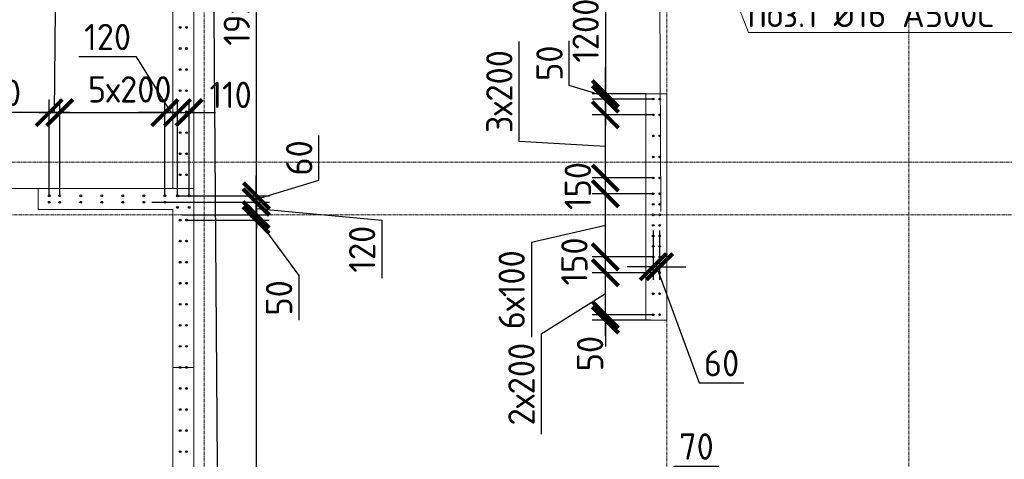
# Model space of a CAD drawing. Header units: millimetres. Extents: x 376598 to 1249954, y -318491 to -22134.
# Tile 419 of 444: x 1221339 to 1230703, y -219410 to -215233. Entities that reach past the tile are written whole.
import ezdxf
from ezdxf import colors
from ezdxf.entities.mleader import LeaderData, LeaderLine
from ezdxf.math import Vec2, Vec3

# ---------------------------------------------------------------- set-up
doc = ezdxf.new("R2010")
doc.units = ezdxf.units.MM
for name, pattern in [('01 Штриховая _4 мм_', [6, 3.5, -2.5]), ('______5', [1100, 800, -100, 100, -100]), ('HIDDEN2', [4.7625, 3.175, -1.5875]), ('осевая', [50.8, 31.75, -6.35, 6.35, -6.35])]:
    doc.linetypes.add(name, pattern=pattern)
for name, color, linetype, lineweight in [('1 Стены', 3, 'Continuous', 30), ('Оси', 40, '______5', 18), ('подоснова', 151, 'Continuous', 5), ('размер', 1, 'Continuous', 25), ('РАЗМЕРЫ', 1, 'Continuous', 9), ('СТЕНЫ', 3, 'Continuous', 30)]:
    doc.layers.add(name, color=color, linetype=linetype, lineweight=lineweight)
doc.styles.add('GOST-2.304_Type-B', font='GOST_Common.ttf')
doc.dimstyles.new('СПДС', dxfattribs={"dimscale": 100, "dimtxt": 2.5, "dimasz": 2.5, "dimexe": 1.25, "dimexo": 0, "dimtad": 1, "dimdec": 0, "dimtxsty": 'GOST-2.304_Type-B', "dimblk": 'ARCHTICK', "dimcen": 2.5, "dimdle": 2, "dimadec": 0, "dimazin": 2, "dimtfac": 0.75, "dimtdec": 0, "dimtmove": 1, "dimatfit": 3, "dimfxl": 1, "dimtolj": 1, "dimarcsym": 1})

# ---------------------------------------------------------------- blocks, each defined once
blk = doc.blocks.new('оси 2.2-2.3')
at = {"layer": 'Оси', "color": 16, "linetype": 'осевая', "lineweight": 0, "transparency": 33554687}
for p, q in [((501554.9, -104267.9), (501554.9, -134893.5)), ((505954.9, -104267.9), (505954.9, -134893.5)), ((508254.9, -104267.9), (508254.9, -134893.5)), ((468076.3, -109995.4), (524372.9, -109995.4)), ((468653.8, -110495.4), (523696.4, -110495.4))]:
    blk.add_line(p, q, dxfattribs=at)
blk = doc.blocks.new('стены тп')
at = {"layer": '1 Стены', "color": 252, "linetype": 'HIDDEN2', "lineweight": 0, "true_color": 0x939598}
for p, q in [((889390.4, -187525.6), (889390.4, -191275.6)), ((889590.4, -196913.8), (889590.4, -187525.6)), ((893890.7, -190375.6), (893890.7, -192525.6)), ((894090.5, -192525.6), (894090.5, -190375.6)), ((888110.6, -191475.6), (888110.6, -191275.6)), ((889390.4, -191275.6), (888110.6, -191275.6)), ((888110.6, -191475.6), (889390.4, -191475.6)), ((889390.4, -191475.6), (889390.4, -197125.6)), ((893890.7, -192525.6), (894090.5, -192525.6))]:
    blk.add_line(p, q, dxfattribs=at)
blk.add_lwpolyline([(894090.5, -190375.6), (893890.7, -190375.6)], dxfattribs=at)
blk = doc.blocks.new('_ArchTick')
at = {"color": 0, "linetype": 'ByBlock', "const_width": 0.15}
blk.add_lwpolyline([(-0.5, -0.5), (0.5, 0.5)], dxfattribs=at)
blk = doc.blocks.new('*D3025')
at = {"layer": 'DEFPOINTS', "color": 0, "lineweight": 0, "transparency": 16777216}
for p in [(1227425.3, -219820), (1227494.8, -219998.9), (1227425.3, -220087.2, -360)]:
    blk.add_point(p, dxfattribs=at)
at = {"layer": 'РАЗМЕРЫ', "color": 0, "lineweight": -2, "transparency": 16777216}
for p, q in [((1227460.1, -219820), (1227563.2, -219476.2)), ((1227563.2, -219476.2), (1227987, -219476.2)), ((1227425.3, -220087.2), (1227425.3, -219695)), ((1227494.8, -219998.9), (1227494.8, -219695)), ((1227425.3, -219820), (1227175.3, -219820)), ((1227494.8, -219820), (1227425.3, -219820)), ((1227494.8, -219820), (1227425.3, -219820)), ((1227494.8, -219820), (1227744.8, -219820))]:
    blk.add_line(p, q, dxfattribs=at)
at = {"layer": 'РАЗМЕРЫ', "color": 0, "lineweight": -2, "transparency": 16777216, "xscale": 250, "yscale": 250, "zscale": 250}
blk.add_blockref('_ArchTick', (1227425.3, -219820), dxfattribs=at)
at = {"layer": 'РАЗМЕРЫ', "color": 0, "lineweight": -2, "transparency": 16777216, "xscale": 250, "yscale": 250, "zscale": 250, "rotation": 180}
blk.add_blockref('_ArchTick', (1227494.8, -219820), dxfattribs=at)
at = {"layer": 'РАЗМЕРЫ', "color": 0, "lineweight": 0, "transparency": 16777216, "insert": (1227775.1, -219288.7), "char_height": 250, "attachment_point": 5, "style": 'GOST-2.304_Type-B'}
blk.add_mtext('\\A1;70', dxfattribs=at)
blk = doc.blocks.new('*D3016')
at = {"layer": 'DEFPOINTS', "color": 0, "lineweight": 0, "transparency": 16777216}
for p in [(1227364.8, -217237.2), (1227425.1, -217237.2), (1227364.8, -217579.8)]:
    blk.add_point(p, dxfattribs=at)
at = {"layer": 'РАЗМЕРЫ', "color": 0, "lineweight": -2, "transparency": 16777216}
for p, q in [((1227364.8, -217237.2), (1227364.8, -217704.8)), ((1227425.1, -217237.2), (1227425.1, -217704.8)), ((1227364.8, -217579.8), (1227114.8, -217579.8)), ((1227425.1, -217579.8), (1227364.8, -217579.8)), ((1227425.1, -217579.8), (1227364.8, -217579.8)), ((1227395, -217579.8), (1227801.9, -218684.2)), ((1227425.1, -217579.8), (1227675.1, -217579.8)), ((1227801.9, -218684.2), (1228226.9, -218684.2))]:
    blk.add_line(p, q, dxfattribs=at)
at = {"layer": 'РАЗМЕРЫ', "color": 0, "lineweight": -2, "transparency": 16777216, "xscale": 250, "yscale": 250, "zscale": 250}
blk.add_blockref('_ArchTick', (1227364.8, -217579.8), dxfattribs=at)
at = {"layer": 'РАЗМЕРЫ', "color": 0, "lineweight": -2, "transparency": 16777216, "xscale": 250, "yscale": 250, "zscale": 250, "rotation": 180}
blk.add_blockref('_ArchTick', (1227425.1, -217579.8), dxfattribs=at)
at = {"layer": 'РАЗМЕРЫ', "color": 0, "lineweight": 0, "transparency": 16777216, "insert": (1228014.4, -218496.7), "char_height": 250, "attachment_point": 5, "style": 'GOST-2.304_Type-B'}
blk.add_mtext('\\A1;60', dxfattribs=at)
blk = doc.blocks.new('*D3298')
at = {"layer": 'DEFPOINTS', "color": 0, "lineweight": 0, "transparency": 16777216}
for p in [(1222720, -216116.3), (1221720, -216906.8, -360), (1222720, -216906.8, -360)]:
    blk.add_point(p, dxfattribs=at)
at = {"layer": 'РАЗМЕРЫ', "color": 0, "lineweight": -2, "transparency": 16777216}
for p, q in [((1221720, -216906.8), (1221720, -215991.3)), ((1222720, -216906.8), (1222720, -215991.3)), ((1221520, -216116.3), (1222920, -216116.3))]:
    blk.add_line(p, q, dxfattribs=at)
at = {"layer": 'РАЗМЕРЫ', "color": 0, "lineweight": -2, "transparency": 16777216, "xscale": 250, "yscale": 250, "zscale": 250, "rotation": 180}
blk.add_blockref('_ArchTick', (1221720, -216116.3), dxfattribs=at)
at = {"layer": 'РАЗМЕРЫ', "color": 0, "lineweight": -2, "transparency": 16777216, "xscale": 250, "yscale": 250, "zscale": 250}
blk.add_blockref('_ArchTick', (1222720, -216116.3), dxfattribs=at)
at = {"layer": 'РАЗМЕРЫ', "color": 0, "lineweight": 0, "transparency": 16777216, "insert": (1222385.6, -215895.3), "char_height": 250, "attachment_point": 5, "style": 'GOST-2.304_Type-B'}
blk.add_mtext('\\A1;5х200', dxfattribs=at)
blk = doc.blocks.new('*D3299')
at = {"layer": 'DEFPOINTS', "color": 0, "lineweight": 0, "transparency": 16777216}
for p in [(1222840, -216116.3), (1222720, -216906.8, -360), (1222840, -216906.8, -360)]:
    blk.add_point(p, dxfattribs=at)
at = {"layer": 'РАЗМЕРЫ', "color": 0, "lineweight": -2, "transparency": 16777216}
for p, q in [((1222450.3, -215585), (1221900.3, -215585)), ((1222780, -216116.3), (1222450.3, -215585)), ((1222720, -216906.8), (1222720, -215991.3)), ((1222840, -216906.8), (1222840, -215991.3)), ((1222720, -216116.3), (1222470, -216116.3)), ((1222720, -216116.3), (1222840, -216116.3)), ((1222720, -216116.3), (1222840, -216116.3)), ((1222840, -216116.3), (1223090, -216116.3))]:
    blk.add_line(p, q, dxfattribs=at)
at = {"layer": 'РАЗМЕРЫ', "color": 0, "lineweight": -2, "transparency": 16777216, "xscale": 250, "yscale": 250, "zscale": 250}
blk.add_blockref('_ArchTick', (1222720, -216116.3), dxfattribs=at)
at = {"layer": 'РАЗМЕРЫ', "color": 0, "lineweight": -2, "transparency": 16777216, "xscale": 250, "yscale": 250, "zscale": 250, "rotation": 180}
blk.add_blockref('_ArchTick', (1222840, -216116.3), dxfattribs=at)
at = {"layer": 'РАЗМЕРЫ', "color": 0, "lineweight": 0, "transparency": 16777216, "insert": (1222175.3, -215397.5), "char_height": 250, "attachment_point": 5, "style": 'GOST-2.304_Type-B'}
blk.add_mtext('\\A1;120', dxfattribs=at)
blk = doc.blocks.new('*D3300')
at = {"layer": 'DEFPOINTS', "color": 0, "lineweight": 0, "transparency": 16777216}
for p in [(1222950.3, -216116.3), (1222840, -216906.8, -360), (1222950.3, -216906.8, -360)]:
    blk.add_point(p, dxfattribs=at)
at = {"layer": 'РАЗМЕРЫ', "color": 0, "lineweight": -2, "transparency": 16777216}
for p, q in [((1222840, -216906.8), (1222840, -215991.3)), ((1222950.3, -216906.8), (1222950.3, -215991.3)), ((1222840, -216116.3), (1222590, -216116.3)), ((1222840, -216116.3), (1222950.3, -216116.3)), ((1222950.3, -216116.3), (1223200.3, -216116.3))]:
    blk.add_line(p, q, dxfattribs=at)
at = {"layer": 'РАЗМЕРЫ', "color": 0, "lineweight": -2, "transparency": 16777216, "xscale": 250, "yscale": 250, "zscale": 250}
blk.add_blockref('_ArchTick', (1222840, -216116.3), dxfattribs=at)
at = {"layer": 'РАЗМЕРЫ', "color": 0, "lineweight": -2, "transparency": 16777216, "xscale": 250, "yscale": 250, "zscale": 250, "rotation": 180}
blk.add_blockref('_ArchTick', (1222950.3, -216116.3), dxfattribs=at)
at = {"layer": 'РАЗМЕРЫ', "color": 0, "lineweight": 0, "transparency": 16777216, "insert": (1223345.8, -215947.2), "char_height": 250, "attachment_point": 5, "style": 'GOST-2.304_Type-B'}
blk.add_mtext('\\A1;110', dxfattribs=at)
blk = doc.blocks.new('*D3050')
at = {"layer": 'DEFPOINTS', "color": 0, "lineweight": 0, "transparency": 16777216}
for p in [(1222925.3, -217137.2), (1222995, -217087.2), (1223587.4, -217137.2)]:
    blk.add_point(p, dxfattribs=at)
at = {"layer": 'РАЗМЕРЫ', "color": 0, "lineweight": -2, "transparency": 16777216}
for p, q in [((1223587.4, -217087.2), (1223587.4, -216837.2)), ((1222925.3, -217137.2), (1223712.4, -217137.2)), ((1222995, -217087.2), (1223712.4, -217087.2)), ((1223587.4, -217087.2), (1223587.4, -217137.2)), ((1223587.4, -217087.2), (1223587.4, -217137.2)), ((1223587.4, -217112.2), (1223993.6, -217663.9)), ((1223587.4, -217137.2), (1223587.4, -217387.2)), ((1223993.6, -217663.9), (1223993.6, -218088.9))]:
    blk.add_line(p, q, dxfattribs=at)
at = {"layer": 'РАЗМЕРЫ', "color": 0, "lineweight": -2, "transparency": 16777216, "xscale": 250, "yscale": 250, "zscale": 250}
for p, rotation in [((1223587.4, -217087.2), 270), ((1223587.4, -217137.2), 90)]:
    blk.add_blockref('_ArchTick', p, dxfattribs=dict(at, rotation=rotation))
at = {"layer": 'РАЗМЕРЫ', "color": 0, "lineweight": 0, "transparency": 16777216, "insert": (1223806.1, -217876.4), "char_height": 250, "attachment_point": 5, "rotation": 90, "style": 'GOST-2.304_Type-B'}
blk.add_mtext('\\A1;50', dxfattribs=at)
blk = doc.blocks.new('*D3051')
at = {"layer": 'DEFPOINTS', "color": 0, "lineweight": 0, "transparency": 16777216}
for p in [(1222975.1, -217137.2), (1222925.3, -223937.2, -360), (1223587.4, -223937.2)]:
    blk.add_point(p, dxfattribs=at)
at = {"layer": 'РАЗМЕРЫ', "color": 0, "lineweight": -2, "transparency": 16777216}
for p, q in [((1223587.4, -216937.2), (1223587.4, -224137.2)), ((1222975.1, -217137.2), (1223712.4, -217137.2)), ((1222925.3, -223937.2), (1223712.4, -223937.2))]:
    blk.add_line(p, q, dxfattribs=at)
at = {"layer": 'РАЗМЕРЫ', "color": 0, "lineweight": -2, "transparency": 16777216, "xscale": 250, "yscale": 250, "zscale": 250}
for p, rotation in [((1223587.4, -217137.2), 90), ((1223587.4, -223937.2), 270)]:
    blk.add_blockref('_ArchTick', p, dxfattribs=dict(at, rotation=rotation))
at = {"layer": 'РАЗМЕРЫ', "color": 0, "lineweight": 0, "transparency": 16777216, "insert": (1223399.9, -220537.2), "char_height": 250, "attachment_point": 5, "rotation": 90, "style": 'GOST-2.304_Type-B'}
blk.add_mtext('\\A1;34х200', dxfattribs=at)
blk = doc.blocks.new('_None')
blk = doc.blocks.new('*D3336')
at = {"layer": 'DEFPOINTS', "color": 0, "lineweight": 0, "transparency": 16777216}
for p in [(1221620, -216116.3), (1221620, -216906.8, -200), (1221720, -216906.8, -200)]:
    blk.add_point(p, dxfattribs=at)
at = {"layer": 'РАЗМЕРЫ', "color": 0, "lineweight": -2, "transparency": 16777216}
for p, q in [((1221670, -216116.3), (1221680.8, -215134.6)), ((1221680.8, -215134.6), (1222230.8, -215134.6)), ((1221620, -216906.8), (1221620, -215991.3)), ((1221720, -216906.8), (1221720, -215991.3)), ((1221620, -216116.3), (1221370, -216116.3)), ((1221720, -216116.3), (1221620, -216116.3)), ((1221720, -216116.3), (1221620, -216116.3)), ((1221720, -216116.3), (1221970, -216116.3))]:
    blk.add_line(p, q, dxfattribs=at)
at = {"layer": 'РАЗМЕРЫ', "color": 0, "lineweight": -2, "transparency": 16777216, "xscale": 250, "yscale": 250, "zscale": 250}
blk.add_blockref('_ArchTick', (1221620, -216116.3), dxfattribs=at)
at = {"layer": 'РАЗМЕРЫ', "color": 0, "lineweight": -2, "transparency": 16777216, "xscale": 250, "yscale": 250, "zscale": 250, "rotation": 180}
blk.add_blockref('_ArchTick', (1221720, -216116.3), dxfattribs=at)
at = {"layer": 'РАЗМЕРЫ', "color": 0, "lineweight": 0, "transparency": 16777216, "insert": (1221955.8, -214947.1), "char_height": 250, "attachment_point": 5, "style": 'GOST-2.304_Type-B'}
blk.add_mtext('\\A1;100', dxfattribs=at)
blk = doc.blocks.new('*D3337')
at = {"layer": 'DEFPOINTS', "color": 0, "lineweight": 0, "transparency": 16777216}
for p in [(1220520, -216116.3), (1220520, -216906.8, -200), (1221620, -216906.8, -200)]:
    blk.add_point(p, dxfattribs=at)
at = {"layer": 'РАЗМЕРЫ', "color": 0, "lineweight": -2, "transparency": 16777216}
for p, q in [((1220520, -216906.8), (1220520, -215991.3)), ((1221620, -216906.8), (1221620, -215991.3)), ((1221820, -216116.3), (1220320, -216116.3))]:
    blk.add_line(p, q, dxfattribs=at)
at = {"layer": 'РАЗМЕРЫ', "color": 0, "lineweight": -2, "transparency": 16777216, "xscale": 250, "yscale": 250, "zscale": 250, "rotation": 180}
blk.add_blockref('_ArchTick', (1220520, -216116.3), dxfattribs=at)
at = {"layer": 'РАЗМЕРЫ', "color": 0, "lineweight": -2, "transparency": 16777216, "xscale": 250, "yscale": 250, "zscale": 250}
blk.add_blockref('_ArchTick', (1221620, -216116.3), dxfattribs=at)
at = {"layer": 'РАЗМЕРЫ', "color": 0, "lineweight": 0, "transparency": 16777216, "insert": (1221070, -215928.8), "char_height": 250, "attachment_point": 5, "style": 'GOST-2.304_Type-B'}
blk.add_mtext('\\A1;1100', dxfattribs=at)
blk = doc.blocks.new('*D3128')
at = {"layer": 'DEFPOINTS', "color": 0, "lineweight": 0, "transparency": 16777216}
for p in [(1222594.4, -216967.2, -360), (1223587.4, -216967.2), (1222884.5, -217087.2)]:
    blk.add_point(p, dxfattribs=at)
at = {"layer": 'РАЗМЕРЫ', "color": 0, "lineweight": -2, "transparency": 16777216}
for p, q in [((1223587.4, -216967.2), (1223587.4, -216717.2)), ((1222594.4, -216967.2), (1223712.4, -216967.2)), ((1223587.4, -217087.2), (1223587.4, -216967.2)), ((1223587.4, -217087.2), (1223587.4, -216967.2)), ((1223587.4, -217027.2), (1224783.4, -217138.9)), ((1222884.5, -217087.2), (1223712.4, -217087.2)), ((1223587.4, -217087.2), (1223587.4, -217337.2)), ((1224783.4, -217138.9), (1224783.4, -217688.9))]:
    blk.add_line(p, q, dxfattribs=at)
at = {"layer": 'РАЗМЕРЫ', "color": 0, "lineweight": -2, "transparency": 16777216, "xscale": 250, "yscale": 250, "zscale": 250}
for p, rotation in [((1223587.4, -216967.2), 270), ((1223587.4, -217087.2), 90)]:
    blk.add_blockref('_ArchTick', p, dxfattribs=dict(at, rotation=rotation))
at = {"layer": 'РАЗМЕРЫ', "color": 0, "lineweight": 0, "transparency": 16777216, "insert": (1224595.9, -217413.9), "char_height": 250, "attachment_point": 5, "rotation": 90, "style": 'GOST-2.304_Type-B'}
blk.add_mtext('\\A1;120', dxfattribs=at)
blk = doc.blocks.new('*D3129')
at = {"layer": 'DEFPOINTS', "color": 0, "lineweight": 0, "transparency": 16777216}
for p in [(1222850.5, -216906.8, -360), (1223591.1, -216906.8), (1222850.5, -216967.2, -360)]:
    blk.add_point(p, dxfattribs=at)
at = {"layer": 'РАЗМЕРЫ', "color": 0, "lineweight": -2, "transparency": 16777216}
for p, q in [((1224184.9, -216758.9), (1224184.9, -216333.9)), ((1223591.1, -216906.8), (1223591.1, -216656.8)), ((1223591.1, -216937), (1224184.9, -216758.9)), ((1222850.5, -216906.8), (1223716.1, -216906.8)), ((1223591.1, -216967.2), (1223591.1, -216906.8)), ((1223591.1, -216967.2), (1223591.1, -216906.8)), ((1222850.5, -216967.2), (1223716.1, -216967.2)), ((1223591.1, -216967.2), (1223591.1, -217217.2))]:
    blk.add_line(p, q, dxfattribs=at)
at = {"layer": 'РАЗМЕРЫ', "color": 0, "lineweight": -2, "transparency": 16777216, "xscale": 250, "yscale": 250, "zscale": 250}
for p, rotation in [((1223591.1, -216906.8), 270), ((1223591.1, -216967.2), 90)]:
    blk.add_blockref('_ArchTick', p, dxfattribs=dict(at, rotation=rotation))
at = {"layer": 'РАЗМЕРЫ', "color": 0, "lineweight": 0, "transparency": 16777216, "insert": (1223997.4, -216546.4), "char_height": 250, "attachment_point": 5, "rotation": 90, "style": 'GOST-2.304_Type-B'}
blk.add_mtext('\\A1;60', dxfattribs=at)
blk = doc.blocks.new('*D3130')
at = {"layer": 'DEFPOINTS', "color": 0, "lineweight": 0, "transparency": 16777216}
for p in [(1223270.6, -213106.8, 160), (1223591.1, -213106.8), (1222850.5, -216906.8, -200)]:
    blk.add_point(p, dxfattribs=at)
at = {"layer": 'РАЗМЕРЫ', "color": 0, "lineweight": -2, "transparency": 16777216}
for p, q in [((1223591.1, -217106.8), (1223591.1, -212906.8)), ((1223270.6, -213106.8), (1223716.1, -213106.8)), ((1222850.5, -216906.8), (1223716.1, -216906.8))]:
    blk.add_line(p, q, dxfattribs=at)
at = {"layer": 'РАЗМЕРЫ', "color": 0, "lineweight": -2, "transparency": 16777216, "xscale": 250, "yscale": 250, "zscale": 250}
for p, rotation in [((1223591.1, -213106.8), 90), ((1223591.1, -216906.8), 270)]:
    blk.add_blockref('_ArchTick', p, dxfattribs=dict(at, rotation=rotation))
at = {"layer": 'РАЗМЕРЫ', "color": 0, "lineweight": 0, "transparency": 16777216, "insert": (1223403.6, -215006.8), "char_height": 250, "attachment_point": 5, "rotation": 90, "style": 'GOST-2.304_Type-B'}
blk.add_mtext('\\A1;19x200', dxfattribs=at)
blk = doc.blocks.new('*D3139')
at = {"layer": 'DEFPOINTS', "color": 0, "lineweight": 0, "transparency": 16777216}
for p in [(1227346.1, -214737.2), (1226909, -215937.2), (1227295.1, -215937.2)]:
    blk.add_point(p, dxfattribs=at)
at = {"layer": 'РАЗМЕРЫ', "color": 0, "lineweight": -2, "transparency": 16777216}
for p, q in [((1226909, -214537.2), (1226909, -216137.2)), ((1227346.1, -214737.2), (1226784, -214737.2)), ((1227295.1, -215937.2), (1226784, -215937.2))]:
    blk.add_line(p, q, dxfattribs=at)
at = {"layer": 'РАЗМЕРЫ', "color": 0, "lineweight": -2, "transparency": 16777216, "xscale": 250, "yscale": 250, "zscale": 250}
for p, rotation in [((1226909, -214737.2), 90), ((1226909, -215937.2), 270)]:
    blk.add_blockref('_ArchTick', p, dxfattribs=dict(at, rotation=rotation))
at = {"layer": 'РАЗМЕРЫ', "color": 0, "lineweight": 0, "transparency": 16777216, "insert": (1226721.5, -215337.2), "char_height": 250, "attachment_point": 5, "rotation": 90, "style": 'GOST-2.304_Type-B'}
blk.add_mtext('\\A1;1200', dxfattribs=at)
blk = doc.blocks.new('*D3140')
at = {"layer": 'DEFPOINTS', "color": 0, "lineweight": 0, "transparency": 16777216}
for p in [(1226909, -215987.2), (1227295.1, -215937.2), (1227364.8, -215987.2, -360)]:
    blk.add_point(p, dxfattribs=at)
at = {"layer": 'РАЗМЕРЫ', "color": 0, "lineweight": -2, "transparency": 16777216}
for p, q in [((1226565.2, -215859), (1226565.2, -215434)), ((1226909, -215937.2), (1226909, -215687.2)), ((1226909, -215962.2), (1226565.2, -215859)), ((1227295.1, -215937.2), (1226784, -215937.2)), ((1227364.8, -215987.2), (1226784, -215987.2)), ((1226909, -215937.2), (1226909, -215987.2)), ((1226909, -215937.2), (1226909, -215987.2)), ((1226909, -215987.2), (1226909, -216237.2))]:
    blk.add_line(p, q, dxfattribs=at)
at = {"layer": 'РАЗМЕРЫ', "color": 0, "lineweight": -2, "transparency": 16777216, "xscale": 250, "yscale": 250, "zscale": 250}
for p, rotation in [((1226909, -215937.2), 270), ((1226909, -215987.2), 90)]:
    blk.add_blockref('_ArchTick', p, dxfattribs=dict(at, rotation=rotation))
at = {"layer": 'РАЗМЕРЫ', "color": 0, "lineweight": 0, "transparency": 16777216, "insert": (1226377.7, -215646.5), "char_height": 250, "attachment_point": 5, "rotation": 90, "style": 'GOST-2.304_Type-B'}
blk.add_mtext('\\A1;50', dxfattribs=at)
blk = doc.blocks.new('*D3141')
at = {"layer": 'DEFPOINTS', "color": 0, "lineweight": 0, "transparency": 16777216}
for p in [(1227357, -218037.4, -360), (1226909, -218087.2), (1227338.8, -218087.2)]:
    blk.add_point(p, dxfattribs=at)
at = {"layer": 'РАЗМЕРЫ', "color": 0, "lineweight": -2, "transparency": 16777216}
for p, q in [((1226909, -218037.4), (1226909, -217787.4)), ((1227357, -218037.4), (1226784, -218037.4)), ((1226909, -218037.4), (1226909, -218087.2)), ((1227338.8, -218087.2), (1226784, -218087.2)), ((1226909, -218087.2), (1226909, -218337.2))]:
    blk.add_line(p, q, dxfattribs=at)
at = {"layer": 'РАЗМЕРЫ', "color": 0, "lineweight": -2, "transparency": 16777216, "xscale": 250, "yscale": 250, "zscale": 250}
for p, rotation in [((1226909, -218037.4), 270), ((1226909, -218087.2), 90)]:
    blk.add_blockref('_ArchTick', p, dxfattribs=dict(at, rotation=rotation))
at = {"layer": 'РАЗМЕРЫ', "color": 0, "lineweight": 0, "transparency": 16777216, "insert": (1226763.6, -218405.7), "char_height": 250, "attachment_point": 5, "rotation": 90, "style": 'GOST-2.304_Type-B'}
blk.add_mtext('\\A1;50', dxfattribs=at)
blk = doc.blocks.new('*D3520')
at = {"layer": 'DEFPOINTS', "color": 0, "lineweight": 0, "transparency": 16777216}
for p in [(1226909, -217637.2), (1227364.5, -217637.2, -360), (1227357, -218037.4, -360)]:
    blk.add_point(p, dxfattribs=at)
at = {"layer": 'РАЗМЕРЫ', "color": 0, "lineweight": -2, "transparency": 16777216}
for p, q in [((1226909, -218237.4), (1226909, -217437.2)), ((1227364.5, -217637.2), (1226784, -217637.2)), ((1226909, -217837.3), (1226298.8, -218221.2)), ((1227357, -218037.4), (1226784, -218037.4)), ((1226298.8, -218221.2), (1226298.8, -219171.2))]:
    blk.add_line(p, q, dxfattribs=at)
at = {"layer": 'РАЗМЕРЫ', "color": 0, "lineweight": -2, "transparency": 16777216, "xscale": 250, "yscale": 250, "zscale": 250}
for p, rotation in [((1226909, -217637.2), 90), ((1226909, -218037.4), 270)]:
    blk.add_blockref('_ArchTick', p, dxfattribs=dict(at, rotation=rotation))
at = {"layer": 'РАЗМЕРЫ', "color": 0, "lineweight": 0, "transparency": 16777216, "insert": (1226111.3, -218696.2), "char_height": 250, "attachment_point": 5, "rotation": 90, "style": 'GOST-2.304_Type-B'}
blk.add_mtext('\\A1;2х200', dxfattribs=at)
blk = doc.blocks.new('*D3521')
at = {"layer": 'DEFPOINTS', "color": 0, "lineweight": 0, "transparency": 16777216}
for p in [(1226909, -217487.2), (1227364.5, -217487.2, -360), (1227364.5, -217637.2, -360)]:
    blk.add_point(p, dxfattribs=at)
at = {"layer": 'РАЗМЕРЫ', "color": 0, "lineweight": -2, "transparency": 16777216}
for p, q in [((1226909, -217837.2), (1226909, -217287.2)), ((1227364.5, -217487.2), (1226784, -217487.2)), ((1227364.5, -217637.2), (1226784, -217637.2))]:
    blk.add_line(p, q, dxfattribs=at)
at = {"layer": 'РАЗМЕРЫ', "color": 0, "lineweight": -2, "transparency": 16777216, "xscale": 250, "yscale": 250, "zscale": 250}
for p, rotation in [((1226909, -217487.2), 90), ((1226909, -217637.2), 270)]:
    blk.add_blockref('_ArchTick', p, dxfattribs=dict(at, rotation=rotation))
at = {"layer": 'РАЗМЕРЫ', "color": 0, "lineweight": 0, "transparency": 16777216, "insert": (1226614.3, -217530), "char_height": 250, "attachment_point": 5, "rotation": 90, "style": 'GOST-2.304_Type-B'}
blk.add_mtext('\\A1;150', dxfattribs=at)
blk = doc.blocks.new('*D3522')
at = {"layer": 'DEFPOINTS', "color": 0, "lineweight": 0, "transparency": 16777216}
for p in [(1226909, -216887.2), (1227364.5, -216887.2, -360), (1227364.5, -217487.2, -360)]:
    blk.add_point(p, dxfattribs=at)
at = {"layer": 'РАЗМЕРЫ', "color": 0, "lineweight": -2, "transparency": 16777216}
for p, q in [((1226909, -217687.2), (1226909, -216687.2)), ((1227364.5, -216887.2), (1226784, -216887.2)), ((1226909, -217187.2), (1226205.4, -217349.2)), ((1226205.4, -217349.2), (1226205.4, -218249.2)), ((1227364.5, -217487.2), (1226784, -217487.2))]:
    blk.add_line(p, q, dxfattribs=at)
at = {"layer": 'РАЗМЕРЫ', "color": 0, "lineweight": -2, "transparency": 16777216, "xscale": 250, "yscale": 250, "zscale": 250}
for p, rotation in [((1226909, -216887.2), 90), ((1226909, -217487.2), 270)]:
    blk.add_blockref('_ArchTick', p, dxfattribs=dict(at, rotation=rotation))
at = {"layer": 'РАЗМЕРЫ', "color": 0, "lineweight": 0, "transparency": 16777216, "insert": (1226017.9, -217799.2), "char_height": 250, "attachment_point": 5, "rotation": 90, "style": 'GOST-2.304_Type-B'}
blk.add_mtext('\\A1;6х100', dxfattribs=at)
blk = doc.blocks.new('*D3523')
at = {"layer": 'DEFPOINTS', "color": 0, "lineweight": 0, "transparency": 16777216}
for p in [(1226909, -216737.2), (1227364.8, -216737.2, -360), (1227364.5, -216887.2, -360)]:
    blk.add_point(p, dxfattribs=at)
at = {"layer": 'РАЗМЕРЫ', "color": 0, "lineweight": -2, "transparency": 16777216}
for p, q in [((1226909, -217087.2), (1226909, -216537.2)), ((1227364.8, -216737.2), (1226784, -216737.2)), ((1227364.5, -216887.2), (1226784, -216887.2))]:
    blk.add_line(p, q, dxfattribs=at)
at = {"layer": 'РАЗМЕРЫ', "color": 0, "lineweight": -2, "transparency": 16777216, "xscale": 250, "yscale": 250, "zscale": 250}
for p, rotation in [((1226909, -216737.2), 90), ((1226909, -216887.2), 270)]:
    blk.add_blockref('_ArchTick', p, dxfattribs=dict(at, rotation=rotation))
at = {"layer": 'РАЗМЕРЫ', "color": 0, "lineweight": 0, "transparency": 16777216, "insert": (1226647.2, -216812.9), "char_height": 250, "attachment_point": 5, "rotation": 90, "style": 'GOST-2.304_Type-B'}
blk.add_mtext('\\A1;150', dxfattribs=at)
blk = doc.blocks.new('*D3524')
at = {"layer": 'DEFPOINTS', "color": 0, "lineweight": 0, "transparency": 16777216}
for p in [(1226909, -216137.2), (1227364.8, -216137.2, -360), (1227364.8, -216737.2, -360)]:
    blk.add_point(p, dxfattribs=at)
at = {"layer": 'РАЗМЕРЫ', "color": 0, "lineweight": -2, "transparency": 16777216}
for p, q in [((1226088.3, -216391.8), (1226088.3, -215441.8)), ((1226909, -216937.2), (1226909, -215937.2)), ((1227364.8, -216137.2), (1226784, -216137.2)), ((1226909, -216437.2), (1226088.3, -216391.8)), ((1227364.8, -216737.2), (1226784, -216737.2))]:
    blk.add_line(p, q, dxfattribs=at)
at = {"layer": 'РАЗМЕРЫ', "color": 0, "lineweight": -2, "transparency": 16777216, "xscale": 250, "yscale": 250, "zscale": 250}
for p, rotation in [((1226909, -216137.2), 90), ((1226909, -216737.2), 270)]:
    blk.add_blockref('_ArchTick', p, dxfattribs=dict(at, rotation=rotation))
at = {"layer": 'РАЗМЕРЫ', "color": 0, "lineweight": 0, "transparency": 16777216, "insert": (1225900.8, -215916.8), "char_height": 250, "attachment_point": 5, "rotation": 90, "style": 'GOST-2.304_Type-B'}
blk.add_mtext('\\A1;3х200', dxfattribs=at)
blk = doc.blocks.new('стены  тп')
at = {"layer": 'СТЕНЫ', "color": 251, "linetype": '01 Штриховая _4 мм_', "lineweight": 0, "true_color": 0x636466}
for p, q in [((569512.1, -316625.7, 3100), (569512.1, -320375.7, 3100)), ((569712.1, -326013.9, 3100), (569712.1, -316625.7, 3100)), ((574012.4, -319475.7, 3100), (574012.4, -321625.7, 3100)), ((574212.3, -321625.7, 3100), (574212.3, -319475.7, 3100)), ((568232.3, -320575.7, 3100), (568232.3, -320375.7, 3100)), ((569512.1, -320375.7, 3100), (568232.3, -320375.7, 3100)), ((568232.3, -320575.7, 3100), (569512.1, -320575.7, 3100)), ((569512.1, -320575.7, 3100), (569512.1, -326225.7, 3100)), ((574012.4, -321625.7, 3100), (574212.3, -321625.7, 3100))]:
    blk.add_line(p, q, dxfattribs=at)
at = {"layer": 'СТЕНЫ', "color": 251, "linetype": '01 Штриховая _4 мм_', "lineweight": 0, "true_color": 0x636466, "transparency": 33554687}
for p, q in [((574012.3, -320375.7, 3100), (574012.3, -321625.7, 3100)), ((574212.3, -321625.7, 3100), (574212.3, -320375.7, 3100)), ((574012.3, -321625.7, 3100), (574212.3, -321625.7, 3100))]:
    blk.add_line(p, q, dxfattribs=at)
at = {"layer": 'СТЕНЫ', "color": 251, "linetype": '01 Штриховая _4 мм_', "lineweight": 0, "true_color": 0x636466, "elevation": 3100}
blk.add_lwpolyline([(574212.3, -319475.7), (574012.4, -319475.7)], dxfattribs=at)

msp = doc.modelspace()

# ---------------------------------------------------------------- linework, layer by layer
at = {"layer": '1 Стены', "color": 252, "lineweight": 0, "true_color": 0x939598}
for p, q in [((1215645, -216837.2, -200), (1222995, -216837.2, -200)), ((1222995, -216837.2, -200), (1222995, -224487.2, -200))]:
    msp.add_line(p, q, dxfattribs=at)
at = {"layer": 'размер', "lineweight": 30}
msp.add_lwpolyline([(1215941.4, -211168.3), (1222668.5, -211168.3, -0.264007), (1223160.6, -211775.8), (1223246, -223302.8, -0.414214), (1222746, -223802.8), (1216019, -223802.8, -0.414214), (1215519, -223302.8), (1215519, -211424.1, -0.178364)], format="xyb", close=True, dxfattribs=at)
at = {"layer": 'РАЗМЕРЫ', "color": 4, "lineweight": 0, "elevation": 160}
msp.add_lwpolyline([(1222994.8, -219887.2), (1222794.8, -219887.2), (1222794.8, -218537.2), (1222994.8, -218537.2)], close=True, dxfattribs=at)
at = {"layer": 'РАЗМЕРЫ', "color": 4, "linetype": 'Continuous', "lineweight": 30}
for centre in [(1222864.8, -215306.8, -40), (1222925.2, -215306.8, -40), (1222864.8, -215506.8, -40), (1222925.2, -215506.8, -40), (1222864.8, -215706.8, -40), (1222925.2, -215706.8, -40), (1222864.8, -215906.8, -40), (1222925.2, -215906.8, -40), (1227364.8, -215987.2, -360), (1227425.1, -215987.2, -360), (1222864.8, -216106.8, -40), (1222925.2, -216106.8, -40), (1227364.8, -216137.2, -360), (1227425.2, -216137.2, -360), (1222864.8, -216306.8, -40), (1222925.2, -216306.8, -40), (1227364.8, -216337.2, -360), (1227425.2, -216337.2, -360), (1222864.8, -216506.8, -40), (1222925.2, -216506.8, -40), (1227364.8, -216537.2, -360), (1227425.2, -216537.2, -360), (1222864.8, -216706.8, -40), (1222925.2, -216706.8, -40), (1227364.8, -216737.2, -360), (1227425.2, -216737.2, -360), (1221620, -216906.8, -200), (1221720, -216906.8, -200), (1221920, -216906.8, -200), (1222120, -216906.8, -200), (1222320, -216906.8, -200), (1222520, -216906.8, -200), (1222720, -216906.8, -200), (1222840, -216906.8, -200), (1222950.3, -216906.8, -200), (1227364.5, -216887.2, -360), (1227424.9, -216887.2, -360), (1221620, -216967.2, -200), (1221720, -216967.2, -200), (1221920, -216967.2, -200), (1222120, -216967.2, -200), (1222320, -216967.2, -200), (1222520, -216967.2, -200), (1222720, -216967.2, -200), (1222840, -217017.2, -200), (1222950.3, -217017.2, -200), (1227364.5, -216987.2, -360), (1227424.9, -216987.2, -360), (1222865, -217137.2, -200), (1222925.3, -217137.2, -200), (1227364.5, -217087.2, -360), (1227424.9, -217087.2, -360), (1227364.5, -217187.2, -360), (1227424.9, -217187.2, -360), (1222865, -217337.2, -200), (1222925.3, -217337.2, -200), (1227364.5, -217287.2, -360), (1227424.9, -217287.2, -360), (1227364.5, -217387.2, -360), (1227424.9, -217387.2, -360), (1227364.5, -217487.2, -360), (1227424.9, -217487.2, -360), (1222865, -217537.2, -200), (1222925.3, -217537.2, -200), (1227364.5, -217637.2, -360), (1227424.9, -217637.2, -360), (1222865, -217737.2, -200), (1222925.3, -217737.2, -200), (1227364.5, -217837.2, -360), (1227424.9, -217837.2, -360), (1222865, -217937.2, -200), (1222925.3, -217937.2, -200), (1227364.5, -218037.2, -360), (1227424.9, -218037.2, -360), (1222865, -218137.2, -200), (1222925.3, -218137.2, -200), (1222865, -218337.2, -200), (1222925.3, -218337.2, -200), (1222865, -218537.2, -200), (1222925.3, -218537.2, -200), (1222865, -218737.2, -200), (1222925.3, -218737.2, -200), (1222865, -218937.2, -200), (1222925.3, -218937.2, -200), (1222865, -219137.2, -200), (1222925.3, -219137.2, -200), (1222865, -219337.2, -200), (1222925.3, -219337.2, -200)]:
    msp.add_circle(centre, 8, dxfattribs=at)

# ---------------------------------------------------------------- block references
at = {"layer": 'РАЗМЕРЫ', "color": 1}
for name, p in [('оси 2.2-2.3', (721540.1, -106591.8)), ('стены тп', (333404.4, -25561.5))]:
    msp.add_blockref(name, p, dxfattribs=at)
at = {"layer": 'РАЗМЕРЫ'}
msp.add_blockref('стены  тп', (653282.7, 103538.6, -3100), dxfattribs=at)

# ---------------------------------------------------------------- dimensions: what is measured, and where the dimension line sits
at = {"layer": 'РАЗМЕРЫ', "color": 1, "lineweight": 0}
dim = msp.add_linear_dim(base=(1223591.1, -213106.8), p1=(1222850.5, -216906.8, -200), p2=(1223270.6, -213106.8, 160), angle=90, text='19x200', dimstyle='СПДС', dxfattribs=at)
dim.commit()
dim.dimension.update_dxf_attribs({"geometry": '*D3130', "text_midpoint": (1223403.6, -215006.8)})
for base, p1, p2, picture, middle in [((1226909, -215937.2), (1227346.1, -214737.2), (1227295.1, -215937.2), '*D3139', (1226721.5, -215337.2)), ((1226909, -215987.2), (1227295.1, -215937.2), (1227364.8, -215987.2, -360), '*D3140', (1226377.7, -215796.5))]:
    dim = msp.add_linear_dim(base=base, p1=p1, p2=p2, angle=90, dimstyle='СПДС', dxfattribs=at)
    dim.commit()
    dim.dimension.update_dxf_attribs({"geometry": picture, "text_midpoint": middle})
dim = msp.add_linear_dim(base=(1221620, -216116.3), p1=(1221720, -216906.8, -200), p2=(1221620, -216906.8, -200), dimstyle='СПДС', dxfattribs=at)
dim.commit()
dim.dimension.update_dxf_attribs({"geometry": '*D3336', "text_midpoint": (1221743.3, -215134.6), "dimtype": 160})
at = {"layer": 'РАЗМЕРЫ', "lineweight": 0}
for base, p1, p2, picture, middle in [((1222840, -216116.3, 160), (1222720, -216906.8, -200), (1222840, -216906.8, -200), '*D3299', (1222387.8, -215585, 160)), ((1222950.3, -216116.3, 160), (1222840, -216906.8, -200), (1222950.3, -216906.8, -200), '*D3300', (1223345.8, -216134.7, 160)), ((1227364.8, -217579.8, -360), (1227425.1, -217237.2, -360), (1227364.8, -217237.2, -360), '*D3016', (1227864.4, -218684.2, -360))]:
    dim = msp.add_linear_dim(base=base, p1=p1, p2=p2, dimstyle='СПДС', dxfattribs=at)
    dim.commit()
    dim.dimension.update_dxf_attribs({"geometry": picture, "text_midpoint": middle, "dimtype": 160})
at = {"layer": 'РАЗМЕРЫ', "color": 1, "lineweight": 0}
for base, p1, p2, text, picture, middle in [((1226909, -216137.2), (1227364.8, -216737.2, -360), (1227364.8, -216137.2, -360), '3х200', '*D3524', (1226088.3, -216329.3)), ((1226909, -216887.2), (1227364.5, -217487.2, -360), (1227364.5, -216887.2, -360), '6х100', '*D3522', (1226205.4, -217411.7)), ((1226909, -217637.2), (1227357, -218037.4, -360), (1227364.5, -217637.2, -360), '2х200', '*D3520', (1226298.8, -218283.7))]:
    dim = msp.add_linear_dim(base=base, p1=p1, p2=p2, angle=90, text=text, dimstyle='СПДС', dxfattribs=at)
    dim.commit()
    dim.dimension.update_dxf_attribs({"geometry": picture, "text_midpoint": middle, "dimtype": 160})
at = {"layer": 'РАЗМЕРЫ', "lineweight": 0}
dim = msp.add_linear_dim(base=(1222720, -216116.3, 160), p1=(1221720, -216906.8, -200), p2=(1222720, -216906.8, -200), text='5х200', dimstyle='СПДС', dxfattribs=at)
dim.commit()
dim.dimension.update_dxf_attribs({"geometry": '*D3298', "text_midpoint": (1222385.6, -216082.8, 160), "dimtype": 160})
at = {"layer": 'РАЗМЕРЫ', "color": 1, "lineweight": 0}
dim = msp.add_linear_dim(base=(1220520, -216116.3), p1=(1221620, -216906.8, -200), p2=(1220520, -216906.8, -200), dimstyle='СПДС', dxfattribs=at)
dim.commit()
dim.dimension.update_dxf_attribs({"geometry": '*D3337', "text_midpoint": (1221070, -215928.8)})
at = {"layer": 'РАЗМЕРЫ', "lineweight": 0}
dim = msp.add_linear_dim(base=(1223591.1, -216906.8, 160), p1=(1222850.5, -216967.2, -200), p2=(1222850.5, -216906.8, -200), angle=90, dimstyle='СПДС', dxfattribs=at)
dim.commit()
dim.dimension.update_dxf_attribs({"geometry": '*D3129', "text_midpoint": (1223997.4, -216696.4, 160)})
at = {"layer": 'РАЗМЕРЫ', "color": 1, "lineweight": 0}
for base, p1, p2, picture, middle in [((1226909, -216737.2), (1227364.5, -216887.2, -360), (1227364.8, -216737.2, -360), '*D3523', (1226834.7, -216812.9)), ((1226909, -217487.2), (1227364.5, -217637.2, -360), (1227364.5, -217487.2, -360), '*D3521', (1226801.8, -217530)), ((1226909, -218087.2), (1227357, -218037.4, -360), (1227338.8, -218087.2), '*D3141', (1226951.1, -218405.7))]:
    dim = msp.add_linear_dim(base=base, p1=p1, p2=p2, angle=90, dimstyle='СПДС', dxfattribs=at)
    dim.commit()
    dim.dimension.update_dxf_attribs({"geometry": picture, "text_midpoint": middle, "dimtype": 160})
at = {"layer": 'РАЗМЕРЫ', "lineweight": 0}
for base, p1, p2, picture, middle in [((1223587.4, -216967.2, 160), (1222884.5, -217087.2, 160), (1222594.4, -216967.2, -200), '*D3128', (1224783.4, -217201.4, 160)), ((1223587.4, -217137.2, -200), (1222995, -217087.2, -200), (1222925.3, -217137.2, -200), '*D3050', (1223993.6, -217726.4, -200))]:
    dim = msp.add_linear_dim(base=base, p1=p1, p2=p2, angle=90, dimstyle='СПДС', dxfattribs=at)
    dim.commit()
    dim.dimension.update_dxf_attribs({"geometry": picture, "text_midpoint": middle, "dimtype": 160})
dim = msp.add_linear_dim(base=(1223587.4, -223937.2, -200), p1=(1222975.1, -217137.2, -200), p2=(1222925.3, -223937.2, -560), angle=90, text='34х200', dimstyle='СПДС', dxfattribs=at)
dim.commit()
dim.dimension.update_dxf_attribs({"geometry": '*D3051', "text_midpoint": (1223399.9, -220537.2, -200)})
dim = msp.add_linear_dim(base=(1227425.2975, -219819.9611, 360), p1=(1227494.8034, -219998.8836, 360), p2=(1227425.2975, -220087.1685), dimstyle='СПДС', dxfattribs=at)
dim.commit()
dim.dimension.update_dxf_attribs({"geometry": '*D3025', "text_midpoint": (1227625.6755, -219288.7111, 360)})

# ---------------------------------------------------------------- leaders
at = {"layer": 'подоснова', "color": 4, "ltscale": 0.3}
ml = msp.add_multileader_mtext('Standard', dxfattribs=at)
ml.set_content('{\\C2;поз.1 %%C16 А500С }', color=4, style='GOST-2.304_Type-B')
ml.set_leader_properties(color=256, linetype='ByLayer', lineweight=15)
ml.set_arrow_properties(name='NONE')
ml.build(insert=Vec2(0, 0))
ml.multileader.update_dxf_attribs({"text_left_attachment_type": 6, "text_right_attachment_type": 6, "dogleg_length": 0.1, "arrow_head_size": 18})
ctx = ml.context
ctx.base_point, ctx.char_height, ctx.arrow_head_size, ctx.landing_gap_size, ctx.plane_origin = Vec3(1228271.8, -215353.9, -360), 250, 18, 20, Vec3(1231814.1, -215168.2, -360)
ctx.left_attachment, ctx.right_attachment, ctx.text_align_type = 6, 6, 1
notes = []
notes.append((ctx, [(1, (1, 1, 0), (1228271.7, -215353.9, -360), (1, 0), 0.1, [(2, [(1227437.4, -217054.5, -360), (1227425.1, -214495.2, -360), (1227425.5, -213195.2, -360)], 0, [])])]))
ctx.mtext.insert, ctx.mtext.width, ctx.mtext.alignment, ctx.mtext.flow_direction = Vec3(1229433.6, -215053.9, -360), 4075.871, 2, 5
for ctx, leaders in notes:
    for number, flags, end, landing, length, lines in leaders:
        leader = LeaderData()
        leader.index, (leader.has_last_leader_line, leader.has_dogleg_vector, leader.attachment_direction) = number, flags
        leader.last_leader_point, leader.dogleg_vector, leader.dogleg_length = Vec3(end), Vec3(landing), length
        for number, points, colour, breaks in lines:
            line = LeaderLine()
            line.index, line.vertices, line.color, line.breaks = number, Vec3.list(points), colors.encode_raw_color(colour), breaks
            leader.lines.append(line)
        ctx.leaders.append(leader)

doc.saveas('drawing.dxf')
